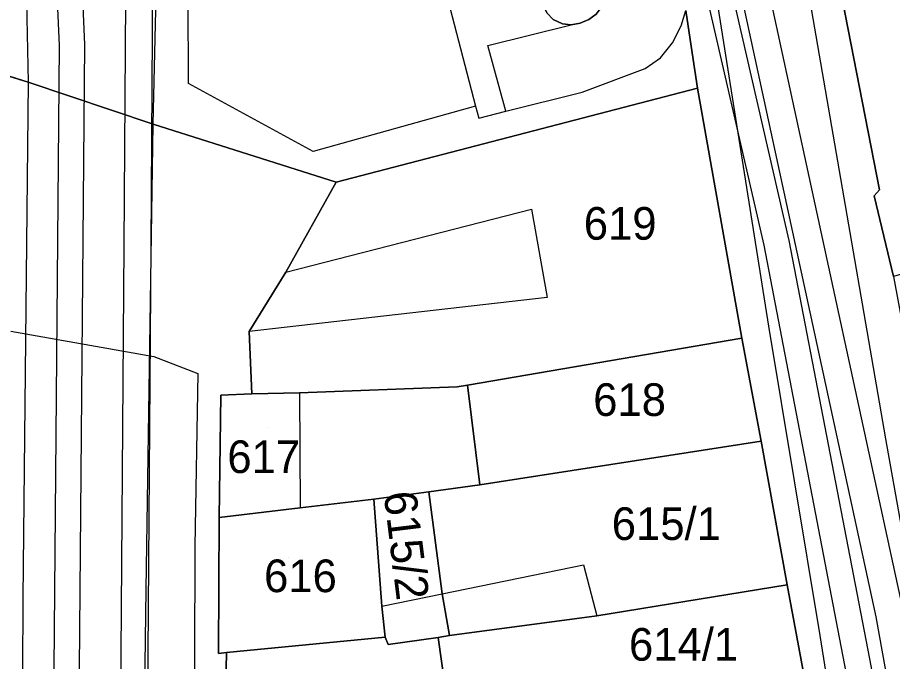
# Model space of a CAD drawing. Extents: x -263423 to -261326, y -1240067 to -1237864.
# Drawn here: x -263106.9 to -263053.3, y -1239134.4 to -1239094.9 of the extents above; entities that cross this region are included whole.
import ezdxf

# ---------------------------------------------------------------- set-up
doc = ezdxf.new("R2010")
doc.units = 0
for name, color, linetype in [('body_kn', 7, 'Continuous'), ('kladpar_druhypozemkov', 7, 'Continuous'), ('kladpar_hranice', 7, 'Continuous'), ('kladpar_parcelnecisla', 7, 'Continuous'), ('kladpar_plochy', 7, 'Continuous'), ('tarchy_linie', 7, 'Continuous'), ('zappar_hrandruhpozemk', 7, 'Continuous')]:
    doc.layers.add(name, color=color, linetype=linetype)

msp = doc.modelspace()

# ---------------------------------------------------------------- linework, layer by layer
at = {"layer": 'body_kn'}
for p, q in [((-263074.07, -1239095.05), (-263074.07, -1239095.05)), ((-263071.88, -1239095.05), (-263071.88, -1239095.05)), ((-263073.5, -1239095.32), (-263073.5, -1239095.32)), ((-263072.96, -1239095.38), (-263072.96, -1239095.38)), ((-263072.41, -1239095.28), (-263072.41, -1239095.28)), ((-263066.22, -1239095.44), (-263066.22, -1239095.44)), ((-263104.34, -1239096.65), (-263104.34, -1239096.65)), ((-263102.8, -1239096.58), (-263102.8, -1239096.58)), ((-263078.08, -1239096.64), (-263078.08, -1239096.64)), ((-263066.76, -1239096.49), (-263066.76, -1239096.49)), ((-263067.48, -1239097.4), (-263067.48, -1239097.4)), ((-263065.55, -1239097.1), (-263065.55, -1239097.1)), ((-263068.42, -1239098.06), (-263068.42, -1239098.06)), ((-263106.26, -1239098.89), (-263106.26, -1239098.89)), ((-263106.26, -1239098.89), (-263106.26, -1239098.89)), ((-263096.43, -1239098.97), (-263096.43, -1239098.97)), ((-263072.29, -1239099.51), (-263072.29, -1239099.51)), ((-263065.22, -1239099.27), (-263065.22, -1239099.27)), ((-263065.22, -1239099.27), (-263065.22, -1239099.27)), ((-263078.82, -1239100.37), (-263078.82, -1239100.37)), ((-263078.82, -1239100.37), (-263078.82, -1239100.37)), ((-263078.63, -1239101.1), (-263078.63, -1239101.1)), ((-263076.97, -1239100.67), (-263076.97, -1239100.67)), ((-263076.97, -1239100.67), (-263076.97, -1239100.67)), ((-263098.58, -1239101.47), (-263098.58, -1239101.47)), ((-263098.58, -1239101.47), (-263098.58, -1239101.47)), ((-263088.78, -1239103.14), (-263088.78, -1239103.14)), ((-263087.36, -1239105.02), (-263087.36, -1239105.02)), ((-263054.38, -1239105.86), (-263054.38, -1239105.86)), ((-263054.06, -1239105.49), (-263054.06, -1239105.49)), ((-263075.4, -1239106.67), (-263075.4, -1239106.67)), ((-263059.62, -1239108.59), (-263059.62, -1239108.59)), ((-263100.39, -1239108.92), (-263100.39, -1239108.92)), ((-263098.74, -1239108.93), (-263098.74, -1239108.93)), ((-263061.14, -1239108.88), (-263061.14, -1239108.88)), ((-263090.46, -1239110.54), (-263090.46, -1239110.54)), ((-263090.46, -1239110.54), (-263090.46, -1239110.54)), ((-263074.44, -1239112.1), (-263074.44, -1239112.1)), ((-263060.84, -1239113.85), (-263060.84, -1239113.85)), ((-263092.7, -1239114.18), (-263092.7, -1239114.18)), ((-263062.51, -1239114.58), (-263062.51, -1239114.58)), ((-263062.51, -1239114.58), (-263062.51, -1239114.58)), ((-263098.55, -1239115.71), (-263098.55, -1239115.71)), ((-263095.85, -1239116.75), (-263095.85, -1239116.75)), ((-263079.96, -1239117.57), (-263079.96, -1239117.57)), ((-263079.32, -1239117.46), (-263079.32, -1239117.46)), ((-263094.44, -1239118.08), (-263094.44, -1239118.08)), ((-263092.53, -1239117.99), (-263092.53, -1239117.99)), ((-263089.61, -1239117.93), (-263089.61, -1239117.93)), ((-263089.61, -1239117.93), (-263089.61, -1239117.93)), ((-263061.31, -1239120.9), (-263061.31, -1239120.9)), ((-263061.31, -1239120.9), (-263061.31, -1239120.9)), ((-263053.69, -1239120.75), (-263053.69, -1239120.75)), ((-263078.57, -1239123.57), (-263078.57, -1239123.57)), ((-263081.69, -1239124.01), (-263081.69, -1239124.01)), ((-263081.69, -1239124.01), (-263081.69, -1239124.01)), ((-263085.06, -1239124.45), (-263085.06, -1239124.45)), ((-263089.58, -1239124.98), (-263089.58, -1239124.98)), ((-263089.58, -1239124.98), (-263089.58, -1239124.98)), ((-263094.54, -1239125.58), (-263094.54, -1239125.58)), ((-263096.04, -1239127.34), (-263096.04, -1239127.34)), ((-263072.2, -1239128.48), (-263072.2, -1239128.48)), ((-263099.01, -1239129.99), (-263099.01, -1239129.99)), ((-263059.73, -1239129.7), (-263059.73, -1239129.7)), ((-263059.73, -1239129.7), (-263059.73, -1239129.7)), ((-263106.58, -1239130.52), (-263106.58, -1239130.52)), ((-263080.87, -1239130.26), (-263080.87, -1239130.26)), ((-263080.87, -1239130.26), (-263080.87, -1239130.26)), ((-263084.57, -1239131), (-263084.57, -1239131)), ((-263084.57, -1239131), (-263084.57, -1239131)), ((-263071.38, -1239131.61), (-263071.38, -1239131.61)), ((-263054.28, -1239131.66), (-263054.28, -1239131.66)), ((-263080.42, -1239132.81), (-263080.42, -1239132.81)), ((-263057.7, -1239132.8), (-263057.7, -1239132.8)), ((-263084.36, -1239132.91), (-263084.36, -1239132.91)), ((-263084.36, -1239132.91), (-263084.36, -1239132.91)), ((-263081.12, -1239132.92), (-263081.12, -1239132.92)), ((-263094.09, -1239133.85), (-263094.09, -1239133.85)), ((-263084.18, -1239133.36), (-263084.18, -1239133.36)), ((-263094.59, -1239133.9), (-263094.59, -1239133.9)), ((-263054.68, -1239134.23), (-263054.68, -1239134.23))]:
    msp.add_line(p, q, dxfattribs=at)
at = {"layer": 'kladpar_druhypozemkov'}
for p, q in [((-263070.2, -1239106.55), (-263070.2, -1239106.55)), ((-263069.6, -1239117.65), (-263069.6, -1239117.65)), ((-263091.5, -1239120.05), (-263091.5, -1239120.05)), ((-263067.7, -1239124.75), (-263067.7, -1239124.75)), ((-263090.3, -1239128.05), (-263090.3, -1239128.05)), ((-263082.24, -1239128.15), (-263082.24, -1239128.15)), ((-263068, -1239132.35), (-263068, -1239132.35))]:
    msp.add_line(p, q, dxfattribs=at)
at = {"layer": 'kladpar_hranice'}
for points in [[(-263005.17, -1239089.65), (-263003.37, -1239096.16), (-263007.46, -1239097.39), (-263011.6, -1239098.63), (-263012.73, -1239098.97), (-263017.75, -1239100.42), (-263053.2, -1239110.8), (-263054.38, -1239105.86), (-263054.06, -1239105.49), (-263056.51, -1239092.92)], [(-263073.69, -1239091.5), (-263073, -1239091.37), (-263072.3, -1239091.42), (-263071.77, -1239091.64), (-263071.31, -1239092.05), (-263071.03, -1239092.57), (-263070.89, -1239093.26), (-263070.97, -1239093.95), (-263071.12, -1239094.31), (-263071.43, -1239094.72), (-263071.88, -1239095.05), (-263072.41, -1239095.28), (-263072.96, -1239095.38), (-263073.5, -1239095.32), (-263074.07, -1239095.05), (-263074.46, -1239094.64), (-263074.73, -1239094.08), (-263074.86, -1239093.43), (-263074.81, -1239092.76), (-263074.37, -1239091.97), (-263073.69, -1239091.5)], [(-263073.69, -1239091.5), (-263074.37, -1239091.97), (-263074.81, -1239092.76), (-263074.86, -1239093.43), (-263074.73, -1239094.08), (-263074.46, -1239094.64), (-263074.07, -1239095.05), (-263073.5, -1239095.32), (-263072.96, -1239095.38), (-263072.41, -1239095.28), (-263071.88, -1239095.05), (-263071.43, -1239094.72), (-263071.12, -1239094.31), (-263070.97, -1239093.95), (-263070.89, -1239093.26), (-263071.03, -1239092.57), (-263071.31, -1239092.05), (-263071.77, -1239091.64), (-263072.3, -1239091.42), (-263073, -1239091.37), (-263073.69, -1239091.5)], [(-263065.93, -1239094.5), (-263065.55, -1239097.1), (-263065.22, -1239099.27), (-263087.36, -1239105.02), (-263098.58, -1239101.47), (-263106.26, -1239098.89), (-263108.91, -1239098.07), (-263112.34, -1239095.13), (-263140.93, -1239098.51), (-263144, -1239098.87), (-263144.72, -1239098.96), (-263173.17, -1239102.44), (-263176.47, -1239102.93), (-263191.77, -1239104.89), (-263193.29, -1239105.07), (-263207.77, -1239106.97), (-263224.08, -1239109.11), (-263225.54, -1239109.29), (-263238.56, -1239111), (-263239.77, -1239112.71), (-263240.31, -1239107.75), (-263241.7, -1239096.1), (-263242.12, -1239092.73)], [(-263056.51, -1239092.92), (-263054.06, -1239105.49), (-263054.38, -1239105.86), (-263053.2, -1239110.8), (-263052.1, -1239116.75), (-263051.66, -1239119.17), (-263050.85, -1239123.56), (-263050.14, -1239127.42), (-263050.12, -1239127.61), (-263049.82, -1239130.35), (-263049.79, -1239130.62), (-263048.83, -1239136.29), (-263047.82, -1239142.16), (-263047.53, -1239143.44), (-263046.45, -1239149.12), (-263046.05, -1239151.16), (-263043.89, -1239162.45), (-263041.77, -1239173.17), (-263039.87, -1239184.65), (-263039.67, -1239187.07), (-263037.46, -1239202.05), (-263036.73, -1239206.65), (-263036.41, -1239209.26), (-263035.52, -1239214.87)], [(-263054.78, -1239167.43), (-263055.88, -1239159.4), (-263056.85, -1239151.62), (-263057.12, -1239149.46), (-263057.69, -1239143.98), (-263057.9, -1239141.94), (-263058.71, -1239135.19), (-263059.73, -1239129.7), (-263061.31, -1239120.9), (-263062.51, -1239114.58), (-263065.22, -1239099.27), (-263065.55, -1239097.1), (-263065.93, -1239094.5)], [(-263108.91, -1239098.07), (-263106.26, -1239098.89), (-263098.58, -1239101.47)], [(-263065.22, -1239099.27), (-263062.51, -1239114.58), (-263079.32, -1239117.46), (-263079.96, -1239117.57), (-263089.61, -1239117.93), (-263092.53, -1239117.99), (-263092.7, -1239114.18), (-263090.46, -1239110.54), (-263087.36, -1239105.02), (-263065.22, -1239099.27)], [(-263098.58, -1239101.47), (-263087.36, -1239105.02), (-263090.46, -1239110.54), (-263092.7, -1239114.18), (-263092.53, -1239117.99), (-263094.44, -1239118.08), (-263094.54, -1239125.58), (-263094.59, -1239133.9), (-263094.09, -1239133.85), (-263094.26, -1239141.85), (-263094.58, -1239147.69), (-263094.96, -1239156.26), (-263095, -1239164.07), (-263095.44, -1239181.7)], [(-263062.51, -1239114.58), (-263061.31, -1239120.9), (-263078.57, -1239123.57), (-263079.32, -1239117.46), (-263062.51, -1239114.58)], [(-263089.61, -1239117.93), (-263079.96, -1239117.57), (-263079.32, -1239117.46), (-263078.57, -1239123.57), (-263081.69, -1239124.01), (-263085.06, -1239124.45), (-263089.58, -1239124.98), (-263094.54, -1239125.58), (-263094.44, -1239118.08), (-263092.53, -1239117.99), (-263089.61, -1239117.93)], [(-263061.31, -1239120.9), (-263059.73, -1239129.7), (-263071.38, -1239131.61), (-263080.42, -1239132.81), (-263080.87, -1239130.26), (-263081.69, -1239124.01), (-263078.57, -1239123.57), (-263061.31, -1239120.9)], [(-263081.69, -1239124.01), (-263080.87, -1239130.26), (-263080.42, -1239132.81), (-263081.12, -1239132.92), (-263084.18, -1239133.36), (-263084.36, -1239132.91), (-263084.57, -1239131), (-263085.06, -1239124.45), (-263081.69, -1239124.01)], [(-263089.58, -1239124.98), (-263085.06, -1239124.45), (-263084.57, -1239131), (-263084.36, -1239132.91), (-263094.09, -1239133.85), (-263094.59, -1239133.9), (-263094.54, -1239125.58), (-263089.58, -1239124.98)], [(-263059.73, -1239129.7), (-263058.71, -1239135.19), (-263067.81, -1239136.39), (-263067.79, -1239138.29), (-263069.89, -1239138.57), (-263080.07, -1239139.93), (-263080.68, -1239135.98), (-263081.12, -1239132.92), (-263080.42, -1239132.81), (-263071.38, -1239131.61), (-263059.73, -1239129.7)], [(-263084.36, -1239132.91), (-263084.18, -1239133.36), (-263081.12, -1239132.92), (-263080.68, -1239135.98), (-263080.07, -1239139.93), (-263087.64, -1239140.91), (-263094.26, -1239141.85), (-263094.09, -1239133.85), (-263084.36, -1239132.91)]]:
    msp.add_lwpolyline(points, dxfattribs=at)
at = {"layer": 'kladpar_plochy'}
for p, q in [((-263074.46, -1239094.64), (-263074.07, -1239095.05)), ((-263071.88, -1239095.05), (-263071.43, -1239094.72)), ((-263065.93, -1239094.5), (-263065.55, -1239097.1)), ((-263074.07, -1239095.05), (-263073.5, -1239095.32)), ((-263072.41, -1239095.28), (-263071.88, -1239095.05)), ((-263073.5, -1239095.32), (-263072.96, -1239095.38)), ((-263072.96, -1239095.38), (-263072.41, -1239095.28)), ((-263065.55, -1239097.1), (-263065.22, -1239099.27)), ((-263106.26, -1239098.89), (-263108.91, -1239098.07)), ((-263098.58, -1239101.47), (-263106.26, -1239098.89)), ((-263065.22, -1239099.27), (-263087.36, -1239105.02)), ((-263087.36, -1239105.02), (-263098.58, -1239101.47))]:
    msp.add_line(p, q, dxfattribs=at)
for points in [[(-263005.17, -1239089.65), (-263003.37, -1239096.16), (-263007.46, -1239097.39), (-263011.6, -1239098.63), (-263012.73, -1239098.97), (-263017.75, -1239100.42), (-263053.2, -1239110.8), (-263054.38, -1239105.86), (-263054.06, -1239105.49), (-263056.51, -1239092.92)], [(-263056.51, -1239092.92), (-263054.06, -1239105.49), (-263054.38, -1239105.86), (-263053.2, -1239110.8), (-263052.1, -1239116.75), (-263051.66, -1239119.17), (-263050.85, -1239123.56), (-263050.14, -1239127.42), (-263050.12, -1239127.61), (-263049.82, -1239130.35), (-263049.79, -1239130.62), (-263048.83, -1239136.29), (-263047.82, -1239142.16), (-263047.53, -1239143.44), (-263046.45, -1239149.12), (-263046.05, -1239151.16), (-263043.89, -1239162.45), (-263041.77, -1239173.17)], [(-263054.78, -1239167.43), (-263055.88, -1239159.4), (-263056.85, -1239151.62), (-263057.12, -1239149.46), (-263057.69, -1239143.98), (-263057.9, -1239141.94), (-263058.71, -1239135.19), (-263059.73, -1239129.7), (-263061.31, -1239120.9), (-263062.51, -1239114.58), (-263065.22, -1239099.27), (-263065.55, -1239097.1), (-263065.93, -1239094.5)], [(-263108.91, -1239098.07), (-263106.26, -1239098.89), (-263098.58, -1239101.47), (-263087.36, -1239105.02), (-263090.46, -1239110.54), (-263092.7, -1239114.18), (-263092.53, -1239117.99), (-263094.44, -1239118.08), (-263094.54, -1239125.58), (-263094.59, -1239133.9), (-263094.09, -1239133.85), (-263094.26, -1239141.85), (-263094.58, -1239147.69), (-263094.96, -1239156.26), (-263095, -1239164.07), (-263095.44, -1239181.7)]]:
    msp.add_lwpolyline(points, dxfattribs=at)
for points in [[(-263073.69, -1239091.5), (-263073, -1239091.37), (-263072.3, -1239091.42), (-263071.77, -1239091.64), (-263071.31, -1239092.05), (-263071.03, -1239092.57), (-263070.89, -1239093.26), (-263070.97, -1239093.95), (-263071.12, -1239094.31), (-263071.43, -1239094.72), (-263071.88, -1239095.05), (-263072.41, -1239095.28), (-263072.96, -1239095.38), (-263073.5, -1239095.32), (-263074.07, -1239095.05), (-263074.46, -1239094.64), (-263074.73, -1239094.08), (-263074.86, -1239093.43), (-263074.81, -1239092.76), (-263074.37, -1239091.97)], [(-263065.22, -1239099.27), (-263062.51, -1239114.58), (-263079.32, -1239117.46), (-263079.96, -1239117.57), (-263089.61, -1239117.93), (-263092.53, -1239117.99), (-263092.7, -1239114.18), (-263090.46, -1239110.54), (-263087.36, -1239105.02)], [(-263062.51, -1239114.58), (-263061.31, -1239120.9), (-263078.57, -1239123.57), (-263079.32, -1239117.46)], [(-263089.61, -1239117.93), (-263079.96, -1239117.57), (-263079.32, -1239117.46), (-263078.57, -1239123.57), (-263081.69, -1239124.01), (-263085.06, -1239124.45), (-263089.58, -1239124.98), (-263094.54, -1239125.58), (-263094.44, -1239118.08), (-263092.53, -1239117.99)], [(-263061.31, -1239120.9), (-263059.73, -1239129.7), (-263071.38, -1239131.61), (-263080.42, -1239132.81), (-263080.87, -1239130.26), (-263081.69, -1239124.01), (-263078.57, -1239123.57)], [(-263081.69, -1239124.01), (-263080.87, -1239130.26), (-263080.42, -1239132.81), (-263081.12, -1239132.92), (-263084.18, -1239133.36), (-263084.36, -1239132.91), (-263084.57, -1239131), (-263085.06, -1239124.45)], [(-263089.58, -1239124.98), (-263085.06, -1239124.45), (-263084.57, -1239131), (-263084.36, -1239132.91), (-263094.09, -1239133.85), (-263094.59, -1239133.9), (-263094.54, -1239125.58)], [(-263059.73, -1239129.7), (-263058.71, -1239135.19), (-263067.81, -1239136.39), (-263067.79, -1239138.29), (-263069.89, -1239138.57), (-263080.07, -1239139.93), (-263080.68, -1239135.98), (-263081.12, -1239132.92), (-263080.42, -1239132.81), (-263071.38, -1239131.61)], [(-263084.36, -1239132.91), (-263084.18, -1239133.36), (-263081.12, -1239132.92), (-263080.68, -1239135.98), (-263080.07, -1239139.93), (-263087.64, -1239140.91), (-263094.26, -1239141.85), (-263094.09, -1239133.85)]]:
    msp.add_lwpolyline(points, close=True, dxfattribs=at)
at = {"layer": 'tarchy_linie'}
for points in [[(-263064.97, -1239074.32), (-263052.62, -1239131.34), (-263043.78, -1239180.54), (-263042.45, -1239183.02), (-263038.09, -1239208.38), (-263038.42, -1239209.31), (-263031.96, -1239245.18), (-263015.67, -1239300.72), (-263012.86, -1239310.78), (-263008.84, -1239324.01), (-263001.88, -1239346.16), (-262996.25, -1239368.2), (-262982.01, -1239418.22)], [(-263066.63, -1239074.68), (-263054.28, -1239131.66), (-263044.07, -1239188.4), (-263040.31, -1239208.42), (-263033.52, -1239246.09), (-263017.34, -1239301.19)], [(-263065.8, -1239081.72), (-263059.62, -1239108.59), (-263054.68, -1239134.23), (-263053.44, -1239140.73), (-263053.14, -1239140.75), (-263050.91, -1239156.11), (-263046.81, -1239178.15), (-263043.98, -1239183.29), (-263039.59, -1239207.97), (-263040.4, -1239210.96), (-263039.61, -1239214.51), (-263039.87, -1239216.06), (-263037.69, -1239229.43), (-263034.8, -1239244.84), (-263028.88, -1239265.09), (-263023.3, -1239284.05), (-263019.3, -1239298.33), (-263019.19, -1239298.83), (-263016.92, -1239305.25), (-263015.38, -1239307.81), (-263010.32, -1239324.47), (-263003.38, -1239346.54), (-262997.74, -1239368.62), (-262983.51, -1239418.62)], [(-263020.65, -1239299.35), (-263024.79, -1239284.47), (-263030.37, -1239265.53), (-263036.29, -1239245.27), (-263039.21, -1239229.72), (-263041.4, -1239216.31), (-263041.14, -1239214.25), (-263041.91, -1239211.3), (-263041.7, -1239210.32), (-263041.97, -1239208.72), (-263045.72, -1239188.7), (-263047.17, -1239180.64), (-263048.17, -1239178.9), (-263052.43, -1239156.39), (-263054.49, -1239142.21), (-263054.74, -1239142.2), (-263056.2, -1239134.52), (-263061.14, -1239108.88), (-263067.31, -1239082.07)], [(-263103.37, -1239083.4), (-263102.8, -1239096.58), (-263103.32, -1239158.75), (-263104.14, -1239252.62), (-263103.82, -1239317.3)], [(-263100.23, -1239084.8), (-263100.39, -1239108.92), (-263100.77, -1239161.68), (-263101.54, -1239214.85)], [(-263098.59, -1239086.13), (-263098.74, -1239108.93), (-263099.12, -1239161.69), (-263099.89, -1239214.84), (-263096.78, -1239314.41), (-263062.62, -1239308.12), (-263021.11, -1239297.7), (-263020.69, -1239299.21), (-263019.74, -1239301.9), (-263019.16, -1239303.51), (-263056.49, -1239314.64), (-263096.14, -1239322.43), (-263094.9, -1239331.23), (-263090.75, -1239392.27), (-263090.11, -1239403.42), (-263089.49, -1239413.16)], [(-263160.93, -1239324.5), (-263105.37, -1239315.96), (-263105.68, -1239252.61), (-263104.86, -1239158.74), (-263104.34, -1239096.65), (-263104.75, -1239087.02)], [(-263107.31, -1239114.15), (-263098.55, -1239115.71), (-263095.85, -1239116.75), (-263096.04, -1239127.34), (-263096.07, -1239141.28), (-263096.6, -1239156.18), (-263096.44, -1239163.78), (-263096.75, -1239179.84), (-263097.44, -1239197.16), (-263097.75, -1239214.26), (-263097.65, -1239229.09), (-263097.52, -1239234.73), (-263097.2, -1239240.18), (-263097.34, -1239245.69), (-263098.16, -1239251.03), (-263098.1, -1239253.77), (-263097.78, -1239257.24), (-263097.76, -1239267.99), (-263097.68, -1239274.83), (-263097.41, -1239282.2), (-263097.75, -1239289.39), (-263098.01, -1239296.76)]]:
    msp.add_lwpolyline(points, dxfattribs=at)
at = {"layer": 'zappar_hrandruhpozemk'}
for p, q in [((-263078.08, -1239096.64), (-263072.96, -1239095.38)), ((-263076.97, -1239100.67), (-263078.08, -1239096.64)), ((-263078.82, -1239100.37), (-263078.63, -1239101.1)), ((-263090.46, -1239110.54), (-263075.4, -1239106.67)), ((-263075.4, -1239106.67), (-263074.44, -1239112.1)), ((-263074.44, -1239112.1), (-263092.7, -1239114.18)), ((-263089.61, -1239117.93), (-263089.58, -1239124.98)), ((-263080.87, -1239130.26), (-263072.2, -1239128.48)), ((-263072.2, -1239128.48), (-263071.38, -1239131.61)), ((-263084.57, -1239131), (-263080.87, -1239130.26))]:
    msp.add_line(p, q, dxfattribs=at)
for points in [[(-263059.48, -1239078.11), (-263060.32, -1239078.6), (-263060.59, -1239079.29), (-263060.67, -1239080.24), (-263060.51, -1239081.26), (-263053.69, -1239120.75), (-263048.21, -1239151.43), (-263046.13, -1239163.36)], [(-263052.63, -1239164.61), (-263057.7, -1239132.8), (-263060.84, -1239113.85), (-263064.63, -1239090.01), (-263065.36, -1239088.66), (-263066.23, -1239087.56), (-263067.29, -1239086.9), (-263068.36, -1239086.49)], [(-263098.58, -1239101.47), (-263098.4, -1239093.59), (-263098.12, -1239092.2), (-263097.53, -1239091.2), (-263096.68, -1239090.26), (-263095.65, -1239089.59), (-263094.63, -1239089.23), (-263093.48, -1239089)], [(-263081.57, -1239089.83), (-263078.82, -1239100.37), (-263088.78, -1239103.14), (-263096.43, -1239098.97), (-263096.44, -1239093.76), (-263095.85, -1239092.82), (-263095.07, -1239092.01), (-263094.04, -1239091.4), (-263093.21, -1239091.16)], [(-263109.27, -1239091.13), (-263108.32, -1239091.41), (-263107.32, -1239092.06), (-263106.7, -1239092.9), (-263106.35, -1239093.99), (-263106.26, -1239098.89)], [(-263072.29, -1239099.51), (-263068.42, -1239098.06), (-263067.48, -1239097.4), (-263066.76, -1239096.49), (-263066.22, -1239095.44), (-263065.93, -1239094.5)], [(-263106.26, -1239098.89), (-263106.58, -1239130.52), (-263106.74, -1239166.8)], [(-263078.63, -1239101.1), (-263076.97, -1239100.67), (-263072.29, -1239099.51)], [(-263099.51, -1239166.84), (-263099.01, -1239129.99), (-263098.58, -1239101.47)]]:
    msp.add_lwpolyline(points, dxfattribs=at)

# ---------------------------------------------------------------- texts
at = {"layer": 'kladpar_parcelnecisla'}
for s, p in [('619', (-263072.19, -1239108.55)), ('618', (-263071.613, -1239119.35)), ('617', (-263094.042, -1239122.85)), ('615/1', (-263070.475, -1239126.95)), ('616', (-263091.79, -1239130.15)), ('614/1', (-263069.42, -1239134.35))]:
    msp.add_text(s, height=2, dxfattribs=at).set_placement(p)
msp.add_text('615/2', height=2, rotation=277, dxfattribs=at).set_placement((-263084.462, -1239124.079))

doc.saveas('drawing.dxf')
